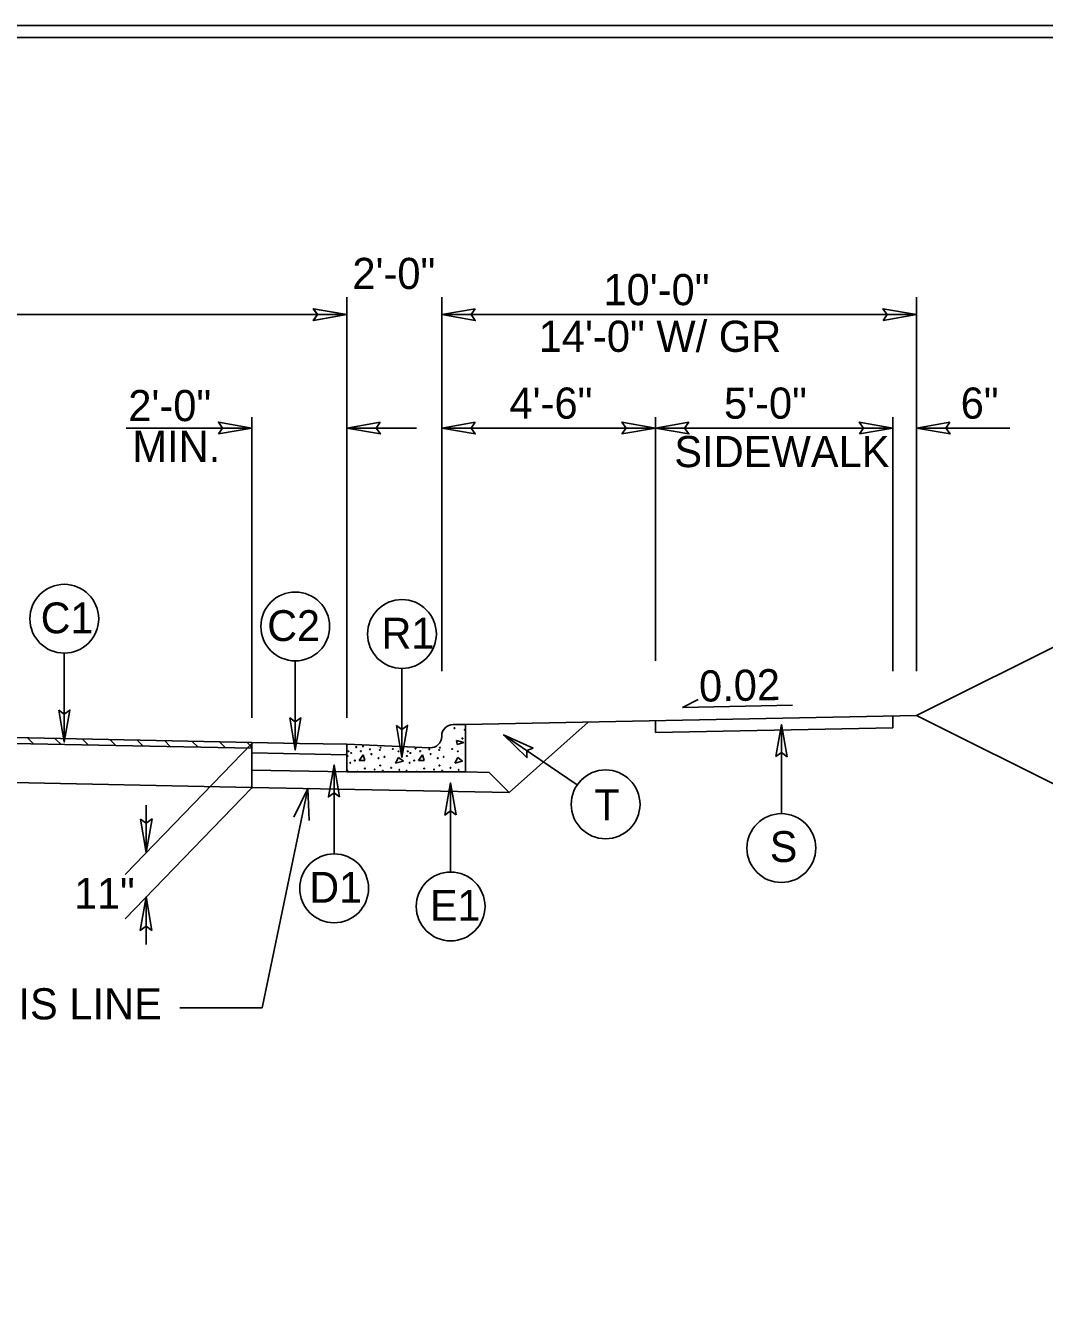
# Model space of a CAD drawing. Extents: x 1901670 to 1902225, y 193498 to 194278.
# Drawn here: x 1902052.41 to 1902073.88, y 194018.9 to 194045.77 of the extents above; entities that cross this region are included whole.
import ezdxf

# ---------------------------------------------------------------- set-up
doc = ezdxf.new("R2010")
doc.units = 0
for name, color, linetype in [('Old_Level_1', 7, 'Continuous'), ('Old_Level_11', 7, 'Continuous'), ('Old_Level_2', 7, 'Continuous'), ('Old_Level_20', 7, 'Continuous'), ('Prop Dimension', 7, 'Continuous'), ('Sheet Border Standard 30in CELL', 7, 'Continuous'), ('Sheet Plot Border Inside CELL', 7, 'Continuous'), ('Typical Curb CELL', 7, 'Continuous'), ('Typical Pavement Slope CELL', 7, 'Continuous'), ('Typical Terminator CELL', 7, 'Continuous')]:
    doc.layers.add(name, color=color, linetype=linetype)

# ---------------------------------------------------------------- blocks, each defined once
blk = doc.blocks.new('TERMINATOR')
at = {"layer": 'Typical Terminator CELL'}
blk.add_lwpolyline([(-0.469, 0.081), (0, 0), (-0.471, -0.083), (-0.411, 0)], close=True, dxfattribs=at)

msp = doc.modelspace()

# ---------------------------------------------------------------- linework, layer by layer
at = {"layer": 'Old_Level_1'}
for p, q in [((1902066.255, 194031.408), (1902066.588, 194031.575)), ((1902068.57, 194031.457), (1902066.255, 194031.408)), ((1902058.184, 194030.651), (1902047.184, 194030.871)), ((1902064.265, 194031.099), (1902062.607, 194029.615)), ((1902057.184, 194030.546), (1902047.184, 194030.746)), ((1902052.586, 194030.638), (1902052.459, 194030.765)), ((1902053.163, 194030.626), (1902053.036, 194030.754)), ((1902053.741, 194030.615), (1902053.613, 194030.742)), ((1902054.318, 194030.603), (1902054.19, 194030.731)), ((1902057.184, 194030.651), (1902054.512, 194027.89)), ((1902054.895, 194030.592), (1902054.768, 194030.719)), ((1902055.472, 194030.58), (1902055.345, 194030.708)), ((1902056.05, 194030.569), (1902055.922, 194030.696)), ((1902056.627, 194030.557), (1902056.499, 194030.685)), ((1902057.184, 194030.565), (1902057.076, 194030.673)), ((1902058.184, 194030.651), (1902059.184, 194030.631)), ((1902057.184, 194030.452), (1902059.184, 194030.412)), ((1902039.184, 194030.083), (1902057.184, 194029.723)), ((1902057.184, 194030.088), (1902059.184, 194030.048)), ((1902062.184, 194030.038), (1902061.684, 194030.048)), ((1902062.184, 194030.038), (1902062.607, 194029.615)), ((1902057.182, 194029.716), (1902054.512, 194026.958)), ((1902057.184, 194029.723), (1902062.607, 194029.615)), ((1902054.958, 194029.351), (1902054.958, 194028.351)), ((1902054.955, 194027.416), (1902054.955, 194026.416))]:
    msp.add_line(p, q, dxfattribs=at)
for points in [[(1902058.363, 194029.703), (1902057.397, 194025.083)], [(1902058.07, 194029.093), (1902058.363, 194029.703), (1902058.391, 194029.027)], [(1902057.397, 194025.083), (1902055.663, 194025.083)]]:
    msp.add_lwpolyline(points, dxfattribs=at)
at = {"layer": 'Old_Level_11'}
for p, q in [((1902053.231, 194032.55), (1902053.231, 194030.676)), ((1902058.097, 194032.387), (1902058.097, 194030.513)), ((1902060.345, 194032.228), (1902060.345, 194030.354)), ((1902068.338, 194029.17), (1902068.338, 194031.045)), ((1902064.036, 194029.775), (1902062.487, 194030.83)), ((1902058.916, 194028.323), (1902058.916, 194030.197)), ((1902061.37, 194027.941), (1902061.37, 194029.816))]:
    msp.add_line(p, q, dxfattribs=at)
for points in [[(1902053.115, 194031.347), (1902053.231, 194030.676), (1902053.35, 194031.351), (1902053.231, 194031.265)], [(1902057.982, 194031.185), (1902058.097, 194030.513), (1902058.217, 194031.188), (1902058.097, 194031.103)], [(1902060.229, 194031.025), (1902060.345, 194030.354), (1902060.464, 194031.029), (1902060.345, 194030.943)], [(1902068.223, 194030.373), (1902068.338, 194031.045), (1902068.458, 194030.369), (1902068.338, 194030.455)], [(1902063.107, 194030.547), (1902062.487, 194030.83), (1902062.978, 194030.351), (1902062.974, 194030.498)], [(1902059.031, 194029.525), (1902058.916, 194030.197), (1902058.796, 194029.522), (1902058.916, 194029.607)], [(1902061.485, 194029.144), (1902061.37, 194029.816), (1902061.25, 194029.14), (1902061.37, 194029.226)]]:
    msp.add_lwpolyline(points, close=True, dxfattribs=at)
for centre in [(1902053.231, 194033.275), (1902058.097, 194033.113), (1902060.345, 194032.953), (1902064.635, 194029.366), (1902068.338, 194028.445), (1902058.916, 194027.597), (1902061.37, 194027.216)]:
    msp.add_circle(centre, 0.725, dxfattribs=at)
at = {"layer": 'Prop Dimension'}
for p, q in [((1902059.184, 194033.86), (1902059.184, 194040.051)), ((1902059.184, 194031.19), (1902059.184, 194040.011)), ((1902061.184, 194032.169), (1902061.184, 194040.051)), ((1902071.184, 194032.169), (1902071.184, 194040.051)), ((1902045.184, 194039.681), (1902059.184, 194039.681)), ((1902071.184, 194039.681), (1902061.184, 194039.681)), ((1902057.184, 194031.19), (1902057.184, 194037.518)), ((1902065.684, 194032.39), (1902065.684, 194037.518)), ((1902070.684, 194032.169), (1902070.684, 194037.518)), ((1902057.184, 194037.291), (1902054.538, 194037.291)), ((1902060.649, 194037.291), (1902059.184, 194037.291)), ((1902065.684, 194037.291), (1902061.184, 194037.291)), ((1902070.684, 194037.291), (1902065.684, 194037.291)), ((1902073.149, 194037.291), (1902071.184, 194037.291)), ((1902057.184, 194030.671), (1902057.184, 194029.703))]:
    msp.add_line(p, q, dxfattribs=at)
at = {"layer": 'Sheet Border Standard 30in CELL'}
msp.add_lwpolyline([(1902132.544, 194045.514), (1901982.544, 194045.514), (1901982.544, 193940.514), (1902132.544, 193940.514)], close=True, dxfattribs=at)
at = {"layer": 'Sheet Plot Border Inside CELL'}
msp.add_lwpolyline([(1902133.794, 194045.769), (1901967.144, 194045.769), (1901967.144, 193940.259), (1902133.794, 193940.259)], close=True, dxfattribs=at)
at = {"layer": 'Typical Curb CELL'}
for p, q in [((1902061.684, 194031.048), (1902061.423, 194031.048)), ((1902061.684, 194030.048), (1902061.684, 194031.048)), ((1902059.184, 194030.048), (1902059.184, 194030.631)), ((1902059.184, 194030.631), (1902060.934, 194030.558)), ((1902061.184, 194030.797), (1902061.184, 194030.808)), ((1902061.493, 194030.714), (1902061.51, 194030.624)), ((1902061.647, 194030.669), (1902061.493, 194030.714)), ((1902061.51, 194030.624), (1902061.647, 194030.669)), ((1902059.444, 194030.287), (1902059.531, 194030.407)), ((1902059.531, 194030.407), (1902059.565, 194030.293)), ((1902060.21, 194030.236), (1902060.272, 194030.351)), ((1902060.272, 194030.351), (1902060.376, 194030.276)), ((1902060.694, 194030.287), (1902060.78, 194030.407)), ((1902060.78, 194030.407), (1902060.814, 194030.293)), ((1902061.459, 194030.236), (1902061.521, 194030.351)), ((1902061.521, 194030.351), (1902061.624, 194030.276)), ((1902061.684, 194030.048), (1902059.184, 194030.048)), ((1902059.565, 194030.293), (1902059.444, 194030.287)), ((1902060.376, 194030.276), (1902060.21, 194030.236)), ((1902060.814, 194030.293), (1902060.694, 194030.287)), ((1902061.624, 194030.276), (1902061.459, 194030.236))]:
    msp.add_line(p, q, dxfattribs=at)
for centre in [(1902061.453, 194030.972), (1902061.67, 194030.937), (1902059.525, 194030.589), (1902061.619, 194030.755), (1902059.201, 194030.385), (1902059.218, 194030.482), (1902059.274, 194030.448), (1902059.382, 194030.572), (1902059.479, 194030.487), (1902059.673, 194030.526), (1902059.702, 194030.425), (1902059.85, 194030.339), (1902059.879, 194030.51), (1902059.896, 194030.561), (1902059.976, 194030.368), (1902060.153, 194030.532), (1902060.273, 194030.482), (1902060.45, 194030.385), (1902060.467, 194030.482), (1902060.523, 194030.448), (1902060.631, 194030.541), (1902060.728, 194030.487), (1902060.922, 194030.526), (1902060.951, 194030.425), (1902061.099, 194030.339), (1902061.128, 194030.51), (1902061.145, 194030.561), (1902061.225, 194030.368), (1902061.402, 194030.532), (1902061.522, 194030.482), (1902059.195, 194030.076), (1902059.258, 194030.242), (1902059.354, 194030.288), (1902059.405, 194030.054), (1902059.565, 194030.122), (1902059.77, 194030.099), (1902059.885, 194030.185), (1902059.942, 194030.071), (1902060.119, 194030.134), (1902060.29, 194030.094), (1902060.444, 194030.076), (1902060.507, 194030.242), (1902060.603, 194030.288), (1902060.654, 194030.054), (1902060.814, 194030.122), (1902061.019, 194030.099), (1902061.134, 194030.185), (1902061.191, 194030.071), (1902061.368, 194030.134), (1902061.539, 194030.094)]:
    msp.add_circle(centre, 0.00802, dxfattribs=at)
for centre, start, end in [((1902061.423, 194030.808), 89.9998, 179.9998), ((1902060.944, 194030.797), 267.6154, 359.9998)]:
    msp.add_arc(centre, 0.24, start, end, dxfattribs=at)
at = {"layer": 'Typical Pavement Slope CELL'}
for p, q in [((1902079.141, 194035.216), (1902071.184, 194031.238)), ((1902061.684, 194031.048), (1902071.184, 194031.238)), ((1902065.684, 194030.878), (1902065.684, 194031.128)), ((1902070.684, 194030.978), (1902070.684, 194031.228)), ((1902079.141, 194027.259), (1902071.184, 194031.238)), ((1902065.684, 194030.878), (1902070.684, 194030.978))]:
    msp.add_line(p, q, dxfattribs=at)

# ---------------------------------------------------------------- block references
at = {"layer": 'Old_Level_1', "xscale": 1.5, "yscale": -1.5}
for p, rotation in [((1902054.958, 194028.351), -90), ((1902054.955, 194027.416), 90.00000000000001)]:
    msp.add_blockref('TERMINATOR', p, dxfattribs=dict(at, rotation=rotation))
at = {"layer": 'Prop Dimension', "xscale": 1.5}
for p, yscale in [((1902059.184, 194039.681), -1.5), ((1902059.184, 194039.681), 1.5), ((1902071.184, 194039.681), -1.5), ((1902057.184, 194037.291), -1.5), ((1902065.684, 194037.291), -1.5), ((1902070.684, 194037.291), -1.5)]:
    msp.add_blockref('TERMINATOR', p, dxfattribs=dict(at, yscale=yscale))
at = {"layer": 'Prop Dimension', "xscale": 1.5, "yscale": -1.5, "rotation": 180}
for p in [(1902061.184, 194039.681), (1902059.184, 194037.291), (1902061.184, 194037.291), (1902065.684, 194037.291), (1902071.184, 194037.291)]:
    msp.add_blockref('TERMINATOR', p, dxfattribs=at)

# ---------------------------------------------------------------- texts
at = {"layer": 'Old_Level_1'}
for s, height, p in [('11"', 0.6491, (1902053.441, 194027.166)), ('GRADE TO THIS LINE', 0.656, (1902046.271, 194024.837))]:
    msp.add_text(s, height=height, dxfattribs=at).set_placement(p)
at = {"layer": 'Old_Level_2'}
msp.add_text('0.02', height=0.656, rotation=1.1916, dxfattribs=at).set_placement((1902066.61, 194031.527))
at = {"layer": 'Old_Level_20'}
for s, height, p in [('C1', 0.6491, (1902052.735, 194032.969)), ('C2', 0.6491, (1902057.508, 194032.806)), ('R1', 0.6491, (1902059.916, 194032.647)), ('T', 0.649, (1902064.398, 194029.032)), ('S', 0.649, (1902068.095, 194028.152)), ('D1', 0.6491, (1902058.394, 194027.294)), ('E1', 0.6491, (1902060.936, 194026.913))]:
    msp.add_text(s, height=height, dxfattribs=at).set_placement(p)
at = {"layer": 'Prop Dimension'}
for s, p in [('2\'-0" ', (1902059.301, 194040.22)), ('10\'-0" ', (1902064.589, 194039.879)), ('14\'-0" W/ GR ', (1902063.226, 194038.896)), ('4\'-6" ', (1902062.61, 194037.489)), ('5\'-0" ', (1902067.129, 194037.489)), ('6" ', (1902072.115, 194037.489)), ('2\'-0"', (1902054.58, 194037.437)), ('MIN. ', (1902054.666, 194036.577)), ('SIDEWALK', (1902066.083, 194036.468))]:
    msp.add_text(s, height=0.656, dxfattribs=at).set_placement(p)

doc.saveas('drawing.dxf')
